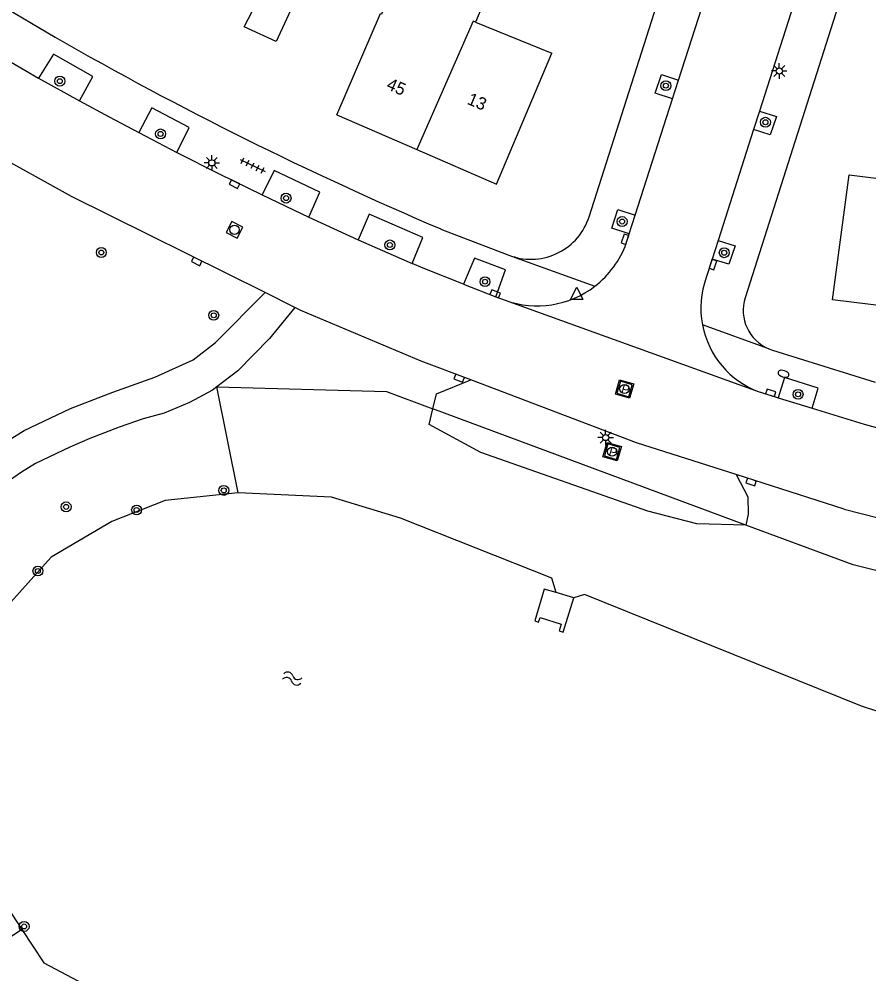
# Model space of a CAD drawing. Extents: x 131000 to 133014, y 396499 to 399001.
# Drawn here: x 131251.5 to 131320, y 397539.4 to 397616.4 of the extents above; entities that cross this region are included whole.
import ezdxf

# ---------------------------------------------------------------- set-up
doc = ezdxf.new("R2010")
doc.units = 0
for name, color, linetype in [('gg-anno-huisnummerreeks BGT', 7, 'Continuous'), ('gg-bbg-hoofdgebouw', 7, 'Continuous'), ('gg-bbg-luifel en loopbrug', 7, 'Continuous'), ('gg-bbg-tussenscheiding', 7, 'Continuous'), ('gg-knt-onverhard', 7, 'Continuous'), ('gg-knt-verharding', 7, 'Continuous'), ('gg-kntw-beschoeiing', 7, 'Continuous'), ('gg-kntw-bovenkant insteek waterloop', 7, 'Continuous'), ('gg-kwrk-uitstroombak niveau min 01', 7, 'Continuous'), ('gt-grn-groengrens', 7, 'Continuous'), ('gt-grn-weggrens', 7, 'Continuous'), ('gt-symb-boom', 7, 'Continuous'), ('gt-symb-brandkraan', 7, 'Continuous'), ('gt-symb-brandput', 7, 'Continuous'), ('gt-symb-kolk', 7, 'Continuous'), ('gt-symb-lichtmast', 7, 'Continuous'), ('gt-symb-rioolschacht', 7, 'Continuous'), ('gt-symb-tegel verharding', 7, 'Continuous'), ('gt-symb-waterafsluiter', 7, 'Continuous'), ('gt-symb-watersymbool', 7, 'Continuous')]:
    doc.layers.add(name, color=color, linetype=linetype)

# ---------------------------------------------------------------- blocks, each defined once
blk = doc.blocks.new('gt0-BOOM')
at = {"layer": 'gt-symb-boom'}
for radius in [0.4, 0.2]:
    blk.add_circle((0, 0), radius, dxfattribs=at)
blk = doc.blocks.new('gt0-LMAST')
at = {"layer": 'gt-symb-lichtmast'}
for p, q in [((-0.182, 0.173), (-0.447, 0.438)), ((-0.005, 0.246), (-0.005, 0.621)), ((0.172, 0.173), (0.437, 0.438)), ((-0.255, -0.004), (-0.63, -0.004)), ((-0.182, -0.181), (-0.447, -0.446)), ((-0.005, -0.254), (-0.005, -0.629)), ((0.437, -0.446), (0.172, -0.181)), ((0.245, -0.004), (0.62, -0.004))]:
    blk.add_line(p, q, dxfattribs=at)
blk.add_circle((-0.005, -0.004), 0.25, dxfattribs=at)
blk = doc.blocks.new('gt0-BR')
at = {"layer": 'gt-symb-brandkraan'}
for centre, radius, start, end in [((-0.244, 0), 0.206, 107.56694, 252.43307), ((0.599, -2.664), 3, 106.89205, 107.56694), ((0, -0.691), 0.938, 73.10799, 106.89205), ((-0.599, -2.664), 3, 72.43309, 73.10799), ((0.244, 0), 0.206, 287.56695, 72.43309), ((0.599, 2.664), 3, 252.43307, 253.10797), ((0, 0.691), 0.938, 253.10797, 286.89206), ((-0.599, 2.664), 3, 286.89206, 287.56695)]:
    blk.add_arc(centre, radius, start, end, dxfattribs=at)
blk = doc.blocks.new('gt0-KOLK')
at = {"layer": 'gt-symb-kolk'}
blk.add_lwpolyline([(0, 0), (0.375, 0), (0.375, 0.4), (-0.375, 0.4), (-0.375, 0), (0, 0)], dxfattribs=at)
blk = doc.blocks.new('gt0-RS')
at = {"layer": 'gt-symb-rioolschacht'}
blk.add_lwpolyline([(-0.5, -0.5), (0.5, -0.5), (0.5, 0.5), (-0.5, 0.5)], close=True, dxfattribs=at)
blk.add_circle((0, 0), 0.375, dxfattribs=at)
blk = doc.blocks.new('gt0-BPUT')
at = {"layer": 'gt-symb-brandput'}
blk.add_lwpolyline([(-0.599, -0.599), (-0.599, 0.601), (0.601, 0.601), (0.601, -0.599)], close=True, dxfattribs=at)
blk.add_text('P', height=0.7, dxfattribs=at).set_placement((-0.233, -0.35))
blk = doc.blocks.new('gt0-WAFSL')
at = {"layer": 'gt-symb-waterafsluiter'}
for p, q in [((-0.5, -0.333), (0, 0.667)), ((0, 0.667), (0.5, -0.333)), ((0.5, -0.333), (-0.5, -0.333))]:
    blk.add_line(p, q, dxfattribs=at)
blk = doc.blocks.new('gt0-TEG1')
at = {"layer": 'gt-symb-tegel verharding'}
for p, q in [((-1.125, 0), (1.125, 0)), ((-0.9, -0.25), (-0.9, 0.25)), ((-0.45, -0.25), (-0.45, 0.25)), ((0, -0.25), (0, 0.25)), ((0.45, -0.25), (0.45, 0.25)), ((0.9, -0.25), (0.9, 0.25))]:
    blk.add_line(p, q, dxfattribs=at)
blk = doc.blocks.new('gt0-WA')
at = {"layer": 'gt-symb-watersymbool'}
for centre, start, end in [((-0.323, 0.022), 28.07249, 151.92751), ((0.427, 0.422), 208.07248, 331.92751), ((-0.323, -0.428), 28.07249, 151.92751), ((0.427, -0.028), 208.07248, 331.92751)]:
    blk.add_arc(centre, 0.425, start, end, dxfattribs=at)

msp = doc.modelspace()

# ---------------------------------------------------------------- linework, layer by layer
at = {"layer": 'gg-bbg-hoofdgebouw'}
for p, q in [((131288.263, 397616.185), (131294.42, 397613.67)), ((131277.08, 397608.71), (131283.543, 397605.905))]:
    msp.add_line(p, q, dxfattribs=at)
for points in [[(131277.08, 397608.71), (131280.61, 397616.892), (131280.702, 397616.853), (131281.607, 397618.944), (131280.271, 397619.561), (131281.315, 397621.993)], [(131281.315, 397621.993), (131289.293, 397618.627), (131288.263, 397616.185)], [(131283.543, 397605.905), (131289.96, 397603.12), (131294.42, 397613.67)], [(131325.33, 397591.89), (131321.52, 397592.37), (131321.63, 397593.23), (131317.04, 397593.79), (131318.38, 397603.86), (131322.86, 397603.3), (131323.12, 397605.03), (131327.04, 397604.54), (131325.33, 397591.89)]]:
    msp.add_lwpolyline(points, dxfattribs=at)
at = {"layer": 'gg-bbg-luifel en loopbrug'}
msp.add_lwpolyline([(131272.187, 397620.792), (131274.532, 397619.713), (131272.192, 397614.628), (131269.612, 397615.815), (131272.187, 397620.792)], dxfattribs=at)
at = {"layer": 'gg-bbg-tussenscheiding'}
msp.add_lwpolyline([(131288.263, 397616.185), (131288.069, 397616.264), (131283.543, 397605.905)], dxfattribs=at)
at = {"layer": 'gg-knt-onverhard'}
for points in [[(131246.112, 397579.119), (131248.226, 397580.993), (131251.888, 397583.256), (131255.62, 397585.034), (131259.022, 397586.336), (131262.423, 397587.558), (131265.506, 397588.946), (131267.301, 397590.359), (131271.299, 397594.375)], [(131273.712, 397593.177), (131271.65, 397590.679), (131269.107, 397588.073), (131267.423, 397586.778)], [(131267.423, 397586.778), (131267.067, 397586.504), (131265.198, 397585.494), (131263.172, 397584.649), (131261.474, 397584.199), (131259.531, 397583.512), (131257.182, 397582.592), (131255.562, 397581.899), (131252.802, 397580.585), (131251.662, 397579.883), (131250.44, 397579.021)]]:
    msp.add_lwpolyline(points, dxfattribs=at)
at = {"layer": 'gg-knt-verharding'}
for p, q in [((131297.42, 397600.49), (131307.861, 397633.174)), ((131304.632, 397611.517), (131310.613, 397630.182)), ((131314.196, 397618.586), (131311.141, 397609.01)), ((131249.81, 397617.65), (131254.374, 397614.968)), ((131247.84, 397614.692), (131253.049, 397611.655)), ((131253.049, 397611.655), (131256.35, 397609.825)), ((131304.149, 397610.007), (131304.632, 397611.517)), ((131301.142, 397600.623), (131304.149, 397610.007)), ((131311.141, 397609.01), (131310.667, 397607.525)), ((131310.667, 397607.525), (131307.815, 397598.586)), ((131261.117, 397607.27), (131264.189, 397605.676)), ((131271.061, 397602.258), (131274.828, 397600.468)), ((131274.828, 397600.468), (131278.816, 397598.637)), ((131300.659, 397599.114), (131301.142, 397600.623)), ((131300.415, 397598.356), (131300.659, 397599.114)), ((131278.816, 397598.637), (131283.146, 397596.721)), ((131307.815, 397598.586), (131307.334, 397597.08)), ((131307.334, 397597.08), (131306.859, 397595.59)), ((131287.302, 397595.059), (131289.912, 397594.038)), ((131273.712, 397593.177), (131271.299, 397594.375)), ((131289.912, 397594.038), (131290.652, 397593.749)), ((131312.646, 397585.894), (131315.389, 397585.05)), ((131317.981, 397576.908), (131309.259, 397579.69))]:
    msp.add_line(p, q, dxfattribs=at)
for points in [[(131323.898, 397637.921), (131322.663, 397633.748), (131310, 397593.959)], [(131256.35, 397609.825), (131257.41, 397611.788), (131254.24, 397613.613), (131253.049, 397611.655)], [(131304.149, 397610.007), (131302.748, 397610.456), (131303.246, 397611.961), (131304.632, 397611.517)], [(131256.35, 397609.825), (131258.729, 397608.537), (131261.117, 397607.27)], [(131264.189, 397605.676), (131265.174, 397607.677), (131262.173, 397609.263), (131261.117, 397607.27)], [(131311.141, 397609.01), (131312.521, 397608.57), (131312.023, 397607.092), (131310.667, 397607.525)], [(131271.299, 397594.375), (131255.69, 397602.12), (131249.1, 397605.79), (131243.91, 397608.79)], [(131264.189, 397605.676), (131267.612, 397603.948), (131271.061, 397602.258)], [(131274.828, 397600.468), (131275.719, 397602.47), (131272.02, 397604.218), (131271.061, 397602.258)], [(131283.146, 397596.721), (131284.016, 397598.827), (131279.702, 397600.692), (131278.816, 397598.637)], [(131300.659, 397599.114), (131299.261, 397599.562), (131299.734, 397601.074), (131301.142, 397600.623)], [(131285.47, 397599.5), (131290.951, 397597.39), (131291.16, 397597.315)], [(131307.815, 397598.586), (131309.186, 397598.148), (131308.674, 397596.653), (131307.334, 397597.08)], [(131287.302, 397595.059), (131284.05, 397596.33), (131283.146, 397596.721)], [(131289.912, 397594.038), (131290.677, 397596.198), (131288.188, 397597.161), (131287.302, 397595.059)], [(131287.881, 397587.323), (131283.89, 397588.84), (131274.19, 397592.94), (131273.712, 397593.177)], [(131311.913, 397589.827), (131312.21, 397589.72), (131320.473, 397587.137)], [(131309.259, 397579.69), (131301.23, 397582.25), (131287.881, 397587.323)], [(131315.389, 397585.05), (131315.884, 397586.655), (131313.175, 397587.53), (131312.646, 397585.894)], [(131311.136, 397586.364), (131311.228, 397586.331), (131312.646, 397585.894)], [(131315.389, 397585.05), (131319.58, 397583.76), (131321.756, 397583.176)]]:
    msp.add_lwpolyline(points, dxfattribs=at)
for centre, radius, start, end in [((131401.64, 397872.032), 296.258, 240.19265, 246.91334), ((131292.726, 397601.986), 4.927, 251.46451, 342.32269), ((131293.224, 397600.948), 7.644, 307.58422, 340.18234), ((131313.628, 397593.122), 7.205, 159.96554, 190.90088), ((131293.224, 397600.947), 7.644, 250.34041, 307.58614), ((131313.2, 397592.932), 3.361, 162.20467, 247.48095), ((131313.626, 397593.123), 7.204, 190.91848, 249.77668), ((131406.725, 397911.133), 345.806, 255.12982, 262.59617)]:
    msp.add_arc(centre, radius, start, end, dxfattribs=at)
at = {"layer": 'gg-kntw-beschoeiing'}
for points in [[(131269.127, 397578.219), (131263.237, 397577.614), (131258.945, 397575.92), (131254.068, 397573.035), (131250.804, 397569.394), (131248.714, 397565.933), (131247.083, 397561.488), (131246.98, 397552.276), (131247.694, 397549.099), (131251.685, 397543.013)], [(131269.127, 397578.219), (131263.237, 397577.614), (131258.945, 397575.92), (131254.068, 397573.035), (131250.804, 397569.394), (131248.714, 397565.933), (131247.083, 397561.488), (131246.98, 397552.276), (131247.694, 397549.099), (131251.685, 397543.013)], [(131294.75, 397570.169), (131294.42, 397571.35), (131282.217, 397576.182), (131276.665, 397577.876), (131269.127, 397578.219)], [(131294.75, 397570.169), (131294.42, 397571.35), (131282.217, 397576.182), (131276.665, 397577.876), (131269.127, 397578.219)], [(131495.47, 397518.974), (131495.094, 397522.164), (131493.246, 397527.011), (131489.945, 397531.626), (131487.865, 397533.886), (131475.641, 397540.821), (131466.4, 397543.441), (131454.822, 397545.287), (131437.789, 397547.209), (131436.606, 397546.946), (131436.296, 397545.351), (131422.178, 397543.76), (131402.612, 397544.071), (131388.017, 397545.271), (131371.951, 397548.185), (131349.787, 397552.302), (131333.589, 397556.359), (131319.363, 397561.01), (131297.056, 397570.033), (131296.178, 397569.745)], [(131495.47, 397518.974), (131495.094, 397522.164), (131493.246, 397527.011), (131489.945, 397531.626), (131487.865, 397533.886), (131475.641, 397540.821), (131466.4, 397543.441), (131454.822, 397545.287), (131437.789, 397547.209), (131436.606, 397546.946), (131436.296, 397545.351), (131422.178, 397543.76), (131402.612, 397544.071), (131388.017, 397545.271), (131371.951, 397548.185), (131349.787, 397552.302), (131333.589, 397556.359), (131319.363, 397561.01), (131297.056, 397570.033), (131296.178, 397569.745)], [(131251.685, 397543.013), (131253.457, 397540.311), (131258.906, 397537.439), (131261.508, 397536.482)], [(131251.685, 397543.013), (131253.457, 397540.311), (131258.906, 397537.439), (131261.508, 397536.482)]]:
    msp.add_lwpolyline(points, dxfattribs=at)
at = {"layer": 'gg-kntw-bovenkant insteek waterloop'}
msp.add_line((131310.057, 397575.626), (131284.825, 397585.004), dxfattribs=at)
for points in [[(131267.423, 397586.778), (131281.088, 397586.393), (131284.825, 397585.004)], [(131483.771, 397546.394), (131482.193, 397547.053), (131468.452, 397551.429), (131435.706, 397556.487), (131394.937, 397559.209), (131365.413, 397560.691), (131318.707, 397572.411), (131310.057, 397575.626)]]:
    msp.add_lwpolyline(points, dxfattribs=at)
at = {"layer": 'gg-kwrk-uitstroombak niveau min 01'}
msp.add_line((131296.178, 397569.745), (131294.75, 397570.169), dxfattribs=at)
msp.add_lwpolyline([(131294.75, 397570.169), (131293.809, 397570.448), (131293.032, 397567.894), (131293.349, 397567.794), (131293.461, 397568.156), (131295.178, 397567.636), (131295.013, 397567.077), (131295.317, 397566.992), (131296.178, 397569.745)], dxfattribs=at)
at = {"layer": 'gt-grn-groengrens'}
for p, q in [((131285.115, 397586.212), (131287.881, 397587.323)), ((131269.127, 397578.219), (131267.423, 397586.778)), ((131284.825, 397585.004), (131285.115, 397586.212)), ((131284.521, 397583.741), (131284.825, 397585.004)), ((131251.685, 397543.013), (131245.33, 397538.707))]:
    msp.add_line(p, q, dxfattribs=at)
for points in [[(131310.057, 397575.626), (131306.111, 397575.724), (131302.149, 397576.732), (131288.684, 397581.471), (131284.521, 397583.741)], [(131309.259, 397579.69), (131310.224, 397577.888), (131310.244, 397576.502), (131310.057, 397575.626)]]:
    msp.add_lwpolyline(points, dxfattribs=at)
at = {"layer": 'gt-grn-weggrens'}
for p, q in [((131291.16, 397597.315), (131297.886, 397594.89)), ((131290.652, 397593.749), (131311.136, 397586.364)), ((131311.913, 397589.827), (131306.553, 397591.759))]:
    msp.add_line(p, q, dxfattribs=at)

# ---------------------------------------------------------------- block references
at = {"layer": 'gt-symb-boom'}
for p in [(131254.758, 397611.425), (131303.607, 397611.06), (131311.633, 397608.11), (131262.877, 397607.169), (131272.992, 397601.991), (131300.08, 397600.103), (131281.362, 397598.213), (131258.103, 397597.605), (131308.311, 397597.587), (131289.025, 397595.252), (131267.161, 397592.54), (131314.261, 397586.165), (131255.263, 397577.088), (131260.946, 397576.839), (131252.992, 397571.918), (131251.879, 397543.246)]:
    msp.add_blockref('gt0-BOOM', p, dxfattribs=at)
at = {"layer": 'gt-symb-boom', "rotation": -120.54109847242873}
msp.add_blockref('gt0-BOOM', (131267.971, 397578.418), dxfattribs=at)
at = {"layer": 'gt-symb-brandkraan', "rotation": -17.3301086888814}
msp.add_blockref('gt0-BR', (131313.087, 397587.825), dxfattribs=at)
at = {"layer": 'gt-symb-brandput'}
for p, rotation in [((131300.277, 397586.595), -16.38630566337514), ((131299.276, 397581.541), -16.385441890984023)]:
    msp.add_blockref('gt0-BPUT', p, dxfattribs=dict(at, rotation=rotation))
at = {"layer": 'gt-symb-kolk'}
for p, rotation in [((131268.919, 397603.301), 153.69130407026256), ((131300.497, 397598.609), 71.58316555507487), ((131265.878, 397597.063), 153.51182146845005), ((131307.208, 397596.686), -107.76432337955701), ((131289.775, 397594.092), -21.407739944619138), ((131287.016, 397587.654), 159.2628518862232), ((131312.003, 397586.093), -17.039535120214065), ((131310.537, 397579.284), 162.30769910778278)]:
    msp.add_blockref('gt0-KOLK', p, dxfattribs=dict(at, rotation=rotation))
at = {"layer": 'gt-symb-lichtmast'}
for p in [(131312.748, 397612.249), (131267.014, 397604.839), (131298.757, 397582.684)]:
    msp.add_blockref('gt0-LMAST', p, dxfattribs=at)
at = {"layer": 'gt-symb-rioolschacht'}
for p, rotation in [((131268.837, 397599.435), 153.17859357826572), ((131300.277, 397586.595), -16.293451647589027), ((131299.276, 397581.541), -16.386305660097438)]:
    msp.add_blockref('gt0-RS', p, dxfattribs=dict(at, rotation=rotation))
at = {"layer": 'gt-symb-tegel verharding', "rotation": -26.180521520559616}
msp.add_blockref('gt0-TEG1', (131270.299, 397604.622), dxfattribs=at)
at = {"layer": 'gt-symb-waterafsluiter'}
msp.add_blockref('gt0-WAFSL', (131296.417, 397594.139), dxfattribs=at)
at = {"layer": 'gt-symb-watersymbool', "rotation": -12.006708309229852}
msp.add_blockref('gt0-WA', (131273.437, 397563.257), dxfattribs=at)

# ---------------------------------------------------------------- texts
at = {"layer": 'gg-anno-huisnummerreeks BGT'}
for s, rotation, p in [('45', 336.5, (131281.009, 397610.82)), ('13', 337.1, (131287.517, 397609.609))]:
    msp.add_text(s, height=1, rotation=rotation, dxfattribs=at).set_placement(p)

doc.saveas('drawing.dxf')
